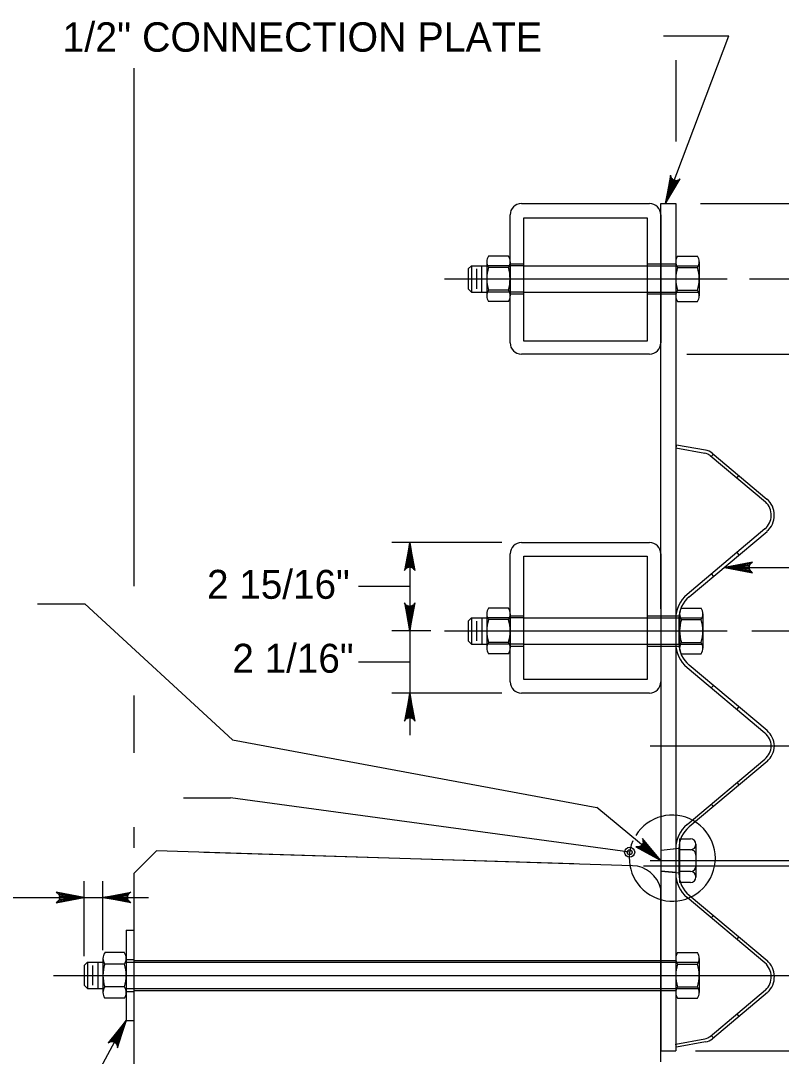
# Model space of a CAD drawing. Extents: x 632007860 to 635435983, y 295418622 to 297794622.
# Drawn here: x 634314662 to 634394854, y 296420397 to 296529552 of the extents above; entities that cross this region are included whole.
import ezdxf

# ---------------------------------------------------------------- set-up
doc = ezdxf.new("R2010")
doc.units = 0
for name, color, linetype in [('8', 7, 'Continuous'), ('S-DECK', 7, 'Continuous'), ('S-DETL-DIMS', 7, 'Continuous'), ('S-DETL-T120', 7, 'Continuous'), ('S-STEL', 7, 'Continuous')]:
    doc.layers.add(name, color=color, linetype=linetype)

msp = doc.modelspace()

# ---------------------------------------------------------------- linework, layer by layer
at = {"layer": '8'}
for p, q in [((634359330, 296502341), (634389151, 296502341)), ((634359330, 296465231), (634389151, 296465231)), ((634381021, 296453127), (634397453, 296453127)), ((634381021, 296441023), (634398255, 296441023)), ((634318137, 296428918), (634385980, 296428918)), ((634385980, 296428918), (634397453, 296428918))]:
    msp.add_line(p, q, dxfattribs=at)
at = {"layer": 'S-DECK'}
for p, q in [((634328966, 296442051), (634326585, 296439670)), ((634379157, 296440476), (634328966, 296442051)), ((634326585, 296439670), (634326585, 296395364)), ((634382144, 296419812), (634382144, 296438063)), ((634325792, 296433681), (634326585, 296433681)), ((634325792, 296433681), (634325792, 296424156)), ((634325792, 296424156), (634326585, 296424156))]:
    msp.add_line(p, q, dxfattribs=at)
msp.add_arc((634379060, 296437315), 3175, 13.63617, 88.22879, dxfattribs=at)
at = {"layer": 'S-DETL-DIMS'}
for p, q in [((634382441, 296527946), (634389336, 296527946)), ((634382635, 296510300), (634389336, 296527946)), ((634383735, 296525380), (634383735, 296516823)), ((634326585, 296524555), (634326585, 296469944)), ((634386345, 296510300), (634437913, 296510300)), ((634391485, 296502341), (634441846, 296502341)), ((634384894, 296494401), (634409520, 296494401)), ((634365377, 296474558), (634353778, 296474558)), ((634355680, 296474558), (634355680, 296454246)), ((634388871, 296471927), (634428416, 296471927)), ((634355680, 296469899), (634350293, 296469899)), ((634316437, 296468098), (634321415, 296468098)), ((634337001, 296453747), (634321415, 296468098)), ((634357912, 296465231), (634353778, 296465231)), ((634391756, 296465231), (634441846, 296465231)), ((634355680, 296461957), (634350293, 296461957)), ((634365377, 296458682), (634353778, 296458682)), ((634326585, 296458424), (634326585, 296452380)), ((634337001, 296453747), (634375408, 296446629)), ((634331811, 296447650), (634336789, 296447650)), ((634378868, 296441908), (634336789, 296447650)), ((634382144, 296441023), (634375408, 296446629)), ((634326585, 296444537), (634326585, 296442370)), ((634380338, 296440463), (634397260, 296440463)), ((634321361, 296430961), (634321361, 296438862)), ((634323319, 296431572), (634323319, 296438862)), ((634296380, 296437136), (634328119, 296437136)), ((634321109, 296415547), (634325792, 296424156)), ((634385807, 296420982), (634437763, 296420982))]:
    msp.add_line(p, q, dxfattribs=at)
for points in [[(634382635, 296510300), (634384205, 296512870), (634384090, 296512791), (634383976, 296512713), (634383862, 296512693), (634383749, 296512673), (634383650, 296512693), (634383551, 296512712), (634383464, 296512763), (634383378, 296512814), (634383306, 296512904), (634383234, 296512994), (634383200, 296513129), (634383167, 296513264), (634382635, 296510300), (634383200, 296513129), (634383234, 296512994), (634382635, 296510300), (634383306, 296512904), (634383378, 296512814), (634382635, 296510300), (634383464, 296512763), (634383551, 296512712), (634382635, 296510300), (634383650, 296512693), (634383749, 296512673), (634382635, 296510300), (634383862, 296512693), (634383976, 296512713), (634382635, 296510300), (634384090, 296512791)], [(634355680, 296474558), (634355125, 296471599), (634355204, 296471713), (634355283, 296471827), (634355382, 296471886), (634355481, 296471944), (634355581, 296471961), (634355680, 296471978), (634355779, 296471961), (634355878, 296471944), (634355978, 296471886), (634356077, 296471827), (634356156, 296471713), (634356235, 296471599), (634355680, 296474558), (634356156, 296471713), (634356077, 296471827), (634355680, 296474558), (634355978, 296471886), (634355878, 296471944), (634355680, 296474558), (634355779, 296471961), (634355680, 296471978), (634355680, 296474558), (634355581, 296471961), (634355481, 296471944), (634355680, 296474558), (634355382, 296471886), (634355283, 296471827), (634355680, 296474558), (634355204, 296471713)], [(634388871, 296471927), (634391831, 296471373), (634391717, 296471452), (634391603, 296471531), (634391544, 296471630), (634391485, 296471729), (634391468, 296471828), (634391451, 296471927), (634391468, 296472027), (634391485, 296472126), (634391544, 296472225), (634391603, 296472324), (634391717, 296472403), (634391831, 296472482), (634388871, 296471927), (634391717, 296472403), (634391603, 296472324), (634388871, 296471927), (634391544, 296472225), (634391485, 296472126), (634388871, 296471927), (634391468, 296472027), (634391451, 296471927), (634388871, 296471927), (634391468, 296471828), (634391485, 296471729), (634388871, 296471927), (634391544, 296471630), (634391603, 296471531), (634388871, 296471927), (634391717, 296471452)], [(634355680, 296465231), (634356235, 296468191), (634356156, 296468077), (634356077, 296467963), (634355978, 296467904), (634355878, 296467845), (634355779, 296467828), (634355680, 296467811), (634355581, 296467828), (634355481, 296467845), (634355382, 296467904), (634355283, 296467963), (634355204, 296468077), (634355125, 296468191), (634355680, 296465231), (634355204, 296468077), (634355283, 296467963), (634355680, 296465231), (634355382, 296467904), (634355481, 296467845), (634355680, 296465231), (634355581, 296467828), (634355680, 296467811), (634355680, 296465231), (634355779, 296467828), (634355878, 296467845), (634355680, 296465231), (634355978, 296467904), (634356077, 296467963), (634355680, 296465231), (634356156, 296468077)], [(634355680, 296458682), (634355125, 296455722), (634355204, 296455836), (634355283, 296455950), (634355382, 296456009), (634355481, 296456068), (634355581, 296456085), (634355680, 296456102), (634355779, 296456085), (634355878, 296456068), (634355978, 296456009), (634356077, 296455950), (634356156, 296455836), (634356235, 296455722), (634355680, 296458682), (634356156, 296455836), (634356077, 296455950), (634355680, 296458682), (634355978, 296456009), (634355878, 296456068), (634355680, 296458682), (634355779, 296456085), (634355680, 296456102), (634355680, 296458682), (634355581, 296456085), (634355481, 296456068), (634355680, 296458682), (634355382, 296456009), (634355283, 296455950), (634355680, 296458682), (634355204, 296455836)], [(634382144, 296441023), (634380219, 296443338), (634380257, 296443204), (634380294, 296443070), (634380276, 296442957), (634380258, 296442843), (634380208, 296442755), (634380158, 296442668), (634380081, 296442603), (634380005, 296442537), (634379896, 296442498), (634379788, 296442459), (634379650, 296442471), (634379511, 296442483), (634382144, 296441023), (634379650, 296442471), (634379788, 296442459), (634382144, 296441023), (634379896, 296442498), (634380005, 296442537), (634382144, 296441023), (634380081, 296442603), (634380158, 296442668), (634382144, 296441023), (634380208, 296442755), (634380258, 296442843), (634382144, 296441023), (634380276, 296442957), (634380294, 296443070), (634382144, 296441023), (634380257, 296443204)], [(634321361, 296437136), (634318401, 296437691), (634318515, 296437612), (634318629, 296437533), (634318688, 296437433), (634318747, 296437334), (634318764, 296437235), (634318781, 296437136), (634318764, 296437036), (634318747, 296436937), (634318688, 296436838), (634318629, 296436739), (634318515, 296436660), (634318401, 296436581), (634321361, 296437136), (634318515, 296436660), (634318629, 296436739), (634321361, 296437136), (634318688, 296436838), (634318747, 296436937), (634321361, 296437136), (634318764, 296437036), (634318781, 296437136), (634321361, 296437136), (634318764, 296437235), (634318747, 296437334), (634321361, 296437136), (634318688, 296437433), (634318629, 296437533), (634321361, 296437136), (634318515, 296437612)], [(634323319, 296437136), (634326278, 296437691), (634326164, 296437612), (634326050, 296437533), (634325991, 296437433), (634325933, 296437334), (634325916, 296437235), (634325898, 296437136), (634325916, 296437036), (634325933, 296436937), (634325991, 296436838), (634326050, 296436739), (634326164, 296436660), (634326278, 296436581), (634323319, 296437136), (634326164, 296436660), (634326050, 296436739), (634323319, 296437136), (634325991, 296436838), (634325933, 296436937), (634323319, 296437136), (634325916, 296437036), (634325898, 296437136), (634323319, 296437136), (634325916, 296437235), (634325933, 296437334), (634323319, 296437136), (634325991, 296437433), (634326050, 296437533), (634323319, 296437136), (634326164, 296437612)], [(634325792, 296424156), (634323891, 296421822), (634324014, 296421884), (634324138, 296421946), (634324254, 296421951), (634324369, 296421955), (634324464, 296421922), (634324559, 296421890), (634324638, 296421827), (634324717, 296421765), (634324776, 296421666), (634324836, 296421567), (634324850, 296421429), (634324865, 296421291), (634325792, 296424156), (634324850, 296421429), (634324836, 296421567), (634325792, 296424156), (634324776, 296421666), (634324717, 296421765), (634325792, 296424156), (634324638, 296421827), (634324559, 296421890), (634325792, 296424156), (634324464, 296421922), (634324369, 296421955), (634325792, 296424156), (634324254, 296421951), (634324138, 296421946), (634325792, 296424156), (634324014, 296421884)]]:
    msp.add_lwpolyline(points, dxfattribs=at)
for radius in [529, 265]:
    msp.add_circle((634378867, 296441900), radius, dxfattribs=at)
msp.add_arc((634383362, 296441281), 4538, 156.4324, 148.2661, dxfattribs=at)
at = {"layer": 'S-STEL'}
for p, q in [((634367450, 296510277), (634380952, 296510277)), ((634382139, 296510300), (634383733, 296510300)), ((634382144, 296467545), (634382144, 296510300)), ((634383733, 296510300), (634383733, 296452027)), ((634366263, 296495588), (634366263, 296509089)), ((634382139, 296509089), (634382139, 296495588)), ((634367698, 296508773), (634380704, 296508773)), ((634367698, 296495768), (634367698, 296508773)), ((634380704, 296508773), (634380704, 296495768)), ((634366078, 296504744), (634363988, 296504744)), ((634383919, 296504744), (634386008, 296504744)), ((634362177, 296503730), (634361831, 296503383)), ((634361831, 296503383), (634361831, 296501301)), ((634362177, 296503730), (634363802, 296503730)), ((634362177, 296503730), (634362177, 296500955)), ((634362719, 296503383), (634362719, 296501301)), ((634363260, 296503730), (634363260, 296500955)), ((634363802, 296504142), (634363802, 296500539)), ((634367698, 296503730), (634363802, 296503730)), ((634366078, 296503544), (634363987, 296503544)), ((634366263, 296504142), (634366263, 296500539)), ((634366263, 296503930), (634367698, 296503930)), ((634367698, 296503730), (634380704, 296503730)), ((634380704, 296503930), (634383755, 296503930)), ((634380704, 296503730), (634383733, 296503730)), ((634383733, 296504142), (634383733, 296500539)), ((634383733, 296503730), (634386194, 296503730)), ((634383919, 296503544), (634386009, 296503544)), ((634386194, 296504142), (634386194, 296500539)), ((634361831, 296501301), (634362177, 296500955)), ((634362177, 296500955), (634363802, 296500955)), ((634367698, 296500955), (634363802, 296500955)), ((634366078, 296501140), (634363987, 296501140)), ((634366241, 296500752), (634367698, 296500752)), ((634367698, 296500955), (634380704, 296500955)), ((634380704, 296500955), (634383733, 296500955)), ((634380704, 296500752), (634383733, 296500752)), ((634383733, 296500955), (634386110, 296500955)), ((634383919, 296501140), (634386009, 296501140)), ((634366078, 296499939), (634363987, 296499939)), ((634383919, 296499939), (634386009, 296499939)), ((634380704, 296495768), (634367698, 296495768)), ((634380952, 296494401), (634367450, 296494401)), ((634383789, 296484848), (634383733, 296484515)), ((634383789, 296484848), (634386852, 296484303)), ((634383733, 296484515), (634386793, 296483970)), ((634387358, 296483711), (634393185, 296478822)), ((634387473, 296483608), (634387691, 296483869)), ((634387573, 296483968), (634393336, 296479133)), ((634390170, 296481344), (634390389, 296481605)), ((634393130, 296475976), (634384922, 296469083)), ((634385139, 296468826), (634393350, 296475723)), ((634367456, 296474558), (634380957, 296474558)), ((634366268, 296459869), (634366268, 296473370)), ((634367703, 296473123), (634380709, 296473123)), ((634367703, 296460117), (634367703, 296473123)), ((634380709, 296473123), (634380709, 296460117)), ((634382144, 296473370), (634382144, 296459869)), ((634390172, 296473497), (634390387, 296473240)), ((634387474, 296471233), (634387691, 296470976)), ((634382144, 296469026), (634382144, 296420982)), ((634366083, 296467633), (634363993, 296467633)), ((634384314, 296467633), (634386404, 296467633)), ((634362183, 296466619), (634361836, 296466272)), ((634361836, 296466272), (634361836, 296464191)), ((634362183, 296466619), (634363807, 296466619)), ((634362183, 296466619), (634362183, 296463844)), ((634362724, 296466272), (634362724, 296464191)), ((634363266, 296466619), (634363266, 296463844)), ((634363807, 296467031), (634363807, 296463429)), ((634367703, 296466619), (634363807, 296466619)), ((634366083, 296466433), (634363992, 296466433)), ((634366268, 296467031), (634366268, 296463429)), ((634366268, 296466819), (634367703, 296466819)), ((634367703, 296466619), (634380709, 296466619)), ((634380709, 296466819), (634384151, 296466819)), ((634380709, 296466619), (634383738, 296466619)), ((634383738, 296466619), (634386571, 296466619)), ((634384059, 296466533), (634384059, 296463923)), ((634384129, 296467031), (634384129, 296463429)), ((634384314, 296466433), (634386405, 296466433)), ((634386590, 296467031), (634386590, 296463429)), ((634361836, 296464191), (634362183, 296463844)), ((634362183, 296463844), (634363807, 296463844)), ((634367703, 296463844), (634363807, 296463844)), ((634366083, 296464029), (634363992, 296464029)), ((634366268, 296463641), (634367703, 296463641)), ((634367703, 296463844), (634380709, 296463844)), ((634380709, 296463844), (634383738, 296463844)), ((634380709, 296463641), (634384129, 296463641)), ((634383738, 296463844), (634386571, 296463844)), ((634384314, 296464029), (634386405, 296464029)), ((634366083, 296462828), (634363992, 296462828)), ((634384314, 296462828), (634386405, 296462828)), ((634384922, 296461376), (634393130, 296454480)), ((634393350, 296454733), (634385139, 296461627)), ((634380709, 296460117), (634367703, 296460117)), ((634380957, 296458682), (634367456, 296458682)), ((634387478, 296459219), (634387691, 296459473)), ((634390165, 296456942), (634390390, 296457211)), ((634383733, 296452027), (634383733, 296420982)), ((634384922, 296444831), (634393130, 296451727)), ((634393350, 296451474), (634385139, 296444580)), ((634390165, 296449265), (634390390, 296448996)), ((634387478, 296446988), (634387691, 296446734)), ((634384129, 296443324), (634384129, 296438721)), ((634384129, 296443324), (634384129, 296443324)), ((634384129, 296443324), (634385282, 296443324)), ((634382174, 296442122), (634384129, 296442328)), ((634382174, 296442122), (634383763, 296442290)), ((634384067, 296442283), (634384067, 296439674)), ((634385857, 296442750), (634385857, 296439295)), ((634372984, 296440688), (634333982, 296441894)), ((634385282, 296442173), (634384129, 296442173)), ((634383763, 296439755), (634382174, 296439923)), ((634382174, 296439923), (634384129, 296439717)), ((634385282, 296439872), (634384129, 296439872)), ((634384129, 296438721), (634384129, 296438721)), ((634385282, 296438721), (634384129, 296438721)), ((634393130, 296430231), (634384922, 296437124)), ((634385139, 296437381), (634393350, 296430484)), ((634387474, 296434974), (634387691, 296435231)), ((634390172, 296432710), (634390387, 296432967)), ((634325607, 296431320), (634323518, 296431320)), ((634383919, 296431322), (634386008, 296431322)), ((634321707, 296430306), (634321361, 296429960)), ((634321707, 296430306), (634323331, 296430306)), ((634321707, 296430306), (634321707, 296427531)), ((634322790, 296430306), (634322790, 296427531)), ((634323331, 296430718), (634323331, 296427116)), ((634325786, 296430604), (634326585, 296430604)), ((634325786, 296430306), (634326585, 296430306)), ((634325792, 296430718), (634325792, 296427116)), ((634326585, 296430507), (634383733, 296430507)), ((634326585, 296430306), (634381780, 296430306)), ((634381780, 296430306), (634383733, 296430306)), ((634383733, 296430720), (634383733, 296427117)), ((634383733, 296430307), (634386175, 296430307)), ((634386194, 296430720), (634386194, 296427117)), ((634321361, 296429960), (634321361, 296427878)), ((634322248, 296429960), (634322248, 296427878)), ((634325607, 296430121), (634323517, 296430121)), ((634383919, 296430122), (634386009, 296430122)), ((634321361, 296427878), (634321707, 296427531)), ((634321707, 296427531), (634323331, 296427531)), ((634325607, 296427716), (634323517, 296427716)), ((634325786, 296427531), (634326585, 296427531)), ((634325786, 296427232), (634326585, 296427232)), ((634326585, 296427531), (634381903, 296427531)), ((634326585, 296427330), (634383733, 296427330)), ((634381903, 296427531), (634383686, 296427531)), ((634383733, 296427533), (634386175, 296427533)), ((634383919, 296427718), (634386009, 296427718)), ((634387358, 296422496), (634393185, 296427385)), ((634393417, 296427137), (634387594, 296422249)), ((634325607, 296426515), (634323517, 296426515)), ((634383919, 296426516), (634386009, 296426516)), ((634390170, 296424863), (634390394, 296424595)), ((634387473, 296422599), (634387697, 296422331)), ((634383733, 296421692), (634386793, 296422237)), ((634383788, 296421365), (634383733, 296421692)), ((634386859, 296421910), (634383788, 296421365)), ((634382144, 296420982), (634383733, 296420982))]:
    msp.add_line(p, q, dxfattribs=at)
for centre, radius, start, end in [((634367450, 296509089), 1188, 90, 180), ((634380952, 296509089), 1188, 0, 90), ((634364868, 296504142), 1066, 145.7053, 214.2947), ((634365197, 296504142), 1066, 325.7053, 34.2947), ((634384799, 296504142), 1066, 145.7053, 214.2947), ((634385128, 296504142), 1066, 325.7053, 34.2947), ((634367793, 296502342), 3991, 162.47188, 197.52812), ((634362271, 296502342), 3991, 342.47188, 17.52812), ((634387725, 296502342), 3991, 162.47188, 197.52812), ((634382203, 296502342), 3991, 342.47188, 17.52812), ((634364868, 296500539), 1066, 145.7053, 214.2947), ((634365197, 296500539), 1066, 325.7053, 34.2947), ((634384799, 296500539), 1066, 145.7053, 214.2947), ((634385128, 296500539), 1066, 325.7053, 34.2947), ((634367450, 296495588), 1188, 180, 270), ((634380952, 296495588), 1188, 270, 0), ((634386587, 296482789), 1199, 49.98585, 79.94952), ((634386587, 296482789), 1537, 49.98585, 79.94952), ((634391872, 296477428), 1922, 310.96064, 46.62924), ((634391872, 296477428), 2247, 310.96064, 49.35868), ((634367456, 296473370), 1188, 90, 180), ((634380957, 296473370), 1188, 0, 90), ((634387065, 296466533), 3333, 130.01267, 180), ((634387065, 296466533), 2998, 130.01267, 180), ((634364873, 296467031), 1066, 145.7053, 214.2947), ((634365202, 296467031), 1066, 325.7053, 34.2947), ((634385195, 296467031), 1066, 145.7053, 214.2947), ((634385524, 296467031), 1066, 325.7053, 34.2947), ((634367799, 296465231), 3991, 162.47188, 197.52812), ((634362277, 296465231), 3991, 342.47188, 17.52812), ((634388121, 296465231), 3991, 162.47188, 197.52812), ((634382599, 296465231), 3991, 342.47188, 17.52812), ((634364873, 296463429), 1066, 145.7053, 214.2947), ((634365202, 296463429), 1066, 325.7053, 34.2947), ((634387065, 296463923), 3333, 180, 229.98733), ((634387065, 296463923), 2998, 180, 229.98733), ((634385195, 296463429), 1066, 145.7053, 214.2947), ((634385524, 296463429), 1066, 325.7053, 34.2947), ((634367456, 296459869), 1188, 180, 270), ((634380957, 296459869), 1188, 270, 0), ((634391872, 296453028), 1922, 2.24211, 49.03936), ((634391872, 296453028), 2256, 1.90954, 49.03936), ((634391872, 296453179), 1922, 310.96064, 357.75789), ((634391872, 296453179), 2256, 310.96064, 358.09046), ((634387065, 296442283), 3333, 130.01267, 180), ((634387065, 296442283), 2998, 130.01267, 180), ((634385282, 296442750), 575, 0, 90), ((634385282, 296442748), 575, 270, 0), ((634385282, 296441599), 575, 0, 90), ((634385282, 296440446), 575, 270, 0), ((634387065, 296439674), 3333, 180.00218, 229.98733), ((634387065, 296439674), 2998, 180, 229.98733), ((634385282, 296439297), 575, 0, 90), ((634385282, 296439295), 575, 270, 0), ((634324398, 296430718), 1066, 145.7053, 214.2947), ((634324726, 296430718), 1066, 325.7053, 34.2947), ((634384799, 296430720), 1066, 145.7053, 214.2947), ((634385128, 296430720), 1066, 325.7053, 34.2947), ((634391872, 296428779), 1922, 313.37076, 49.03936), ((634391872, 296428779), 2256, 313.37076, 49.03936), ((634327323, 296428918), 3991, 162.47188, 197.52812), ((634321801, 296428918), 3991, 342.47188, 17.52812), ((634387725, 296428920), 3991, 162.47188, 197.52812), ((634382203, 296428920), 3991, 342.47188, 17.52812), ((634324398, 296427116), 1066, 145.7053, 214.2947), ((634324726, 296427116), 1066, 325.7053, 34.2947), ((634384799, 296427117), 1066, 145.7053, 214.2947), ((634385128, 296427117), 1066, 325.7053, 34.2947), ((634386587, 296423417), 1199, 280.05048, 310.01415), ((634386607, 296423421), 1534, 280.02985, 309.99999)]:
    msp.add_arc(centre, radius, start, end, dxfattribs=at)

# ---------------------------------------------------------------- texts
at = {"layer": 'S-DETL-T120'}
for s, height, p in [('1/2" CONNECTION PLATE', 3102.3, (634319061, 296526284)), ('2 15/16"', 3048, (634334310, 296468619)), ('2 1/16"', 3048, (634336980, 296460827))]:
    msp.add_text(s, height=height, dxfattribs=at).set_placement(p)

doc.saveas('drawing.dxf')
